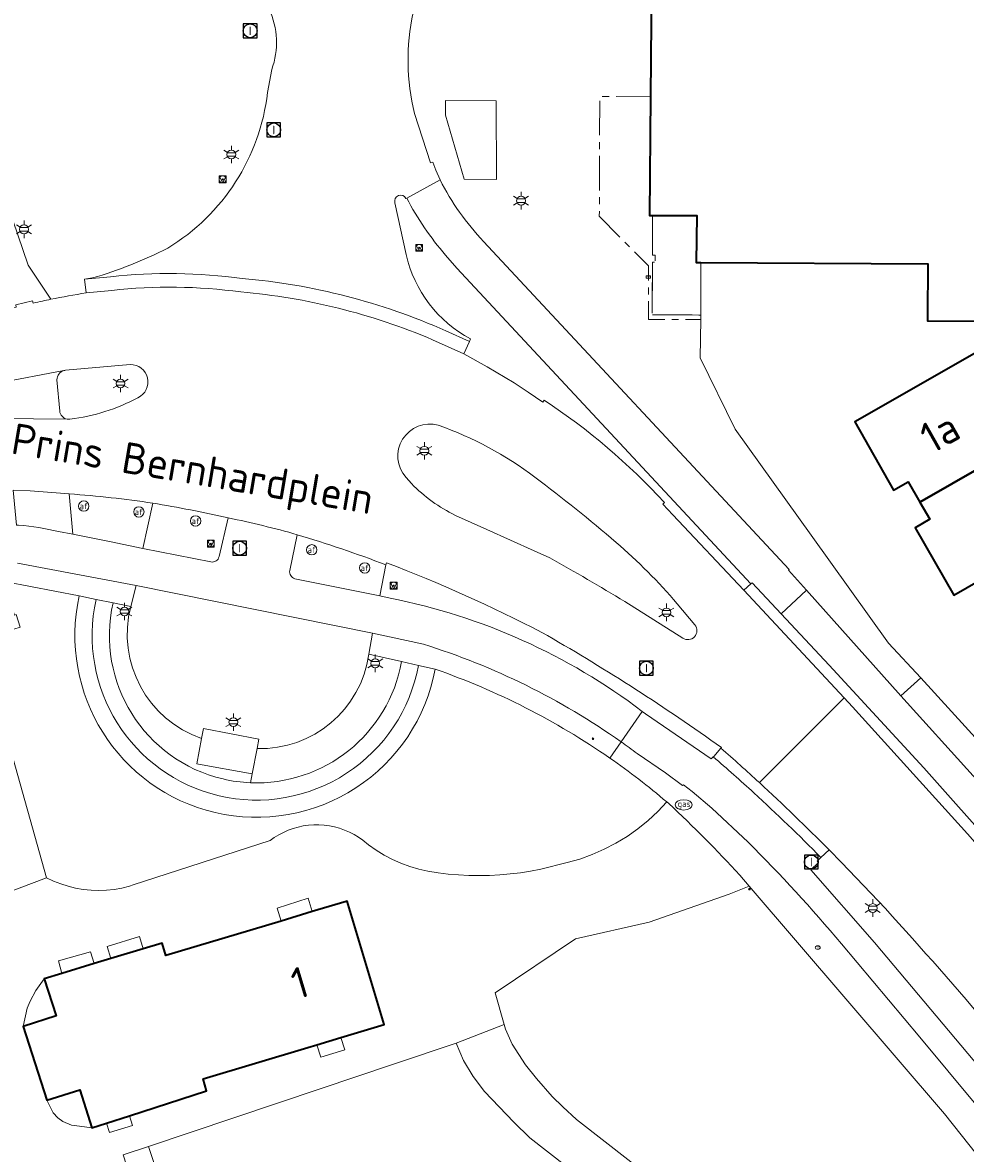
# Model space of a CAD drawing. Header units: metres. Extents: x 140853 to 145288, y 474558 to 480269.
# Tile 361 of 428: x 144396 to 144451, y 478757 to 478822. Entities that reach past the tile are written whole.
import ezdxf
from ezdxf.enums import TextEntityAlignment as Align
from ezdxf.lldxf.tags import DXFTag

# ---------------------------------------------------------------- set-up
doc = ezdxf.new("R2010")
doc.units = ezdxf.units.M
doc.header["$MEASUREMENT"] = 0
doc.linetypes.add('AM-AS', pattern=[16, 10, -2, 2, -2])
for name, color, linetype, lineweight in [('B-WE-AM-AS_SPOOR_RAIL-G', 10, 'AM-AS', 18), ('B-WE-GR-BEPLANTING_CULTUUR_BOSPLANTSOEN-G', 90, 'GR-PLANTSOEN', 18), ('B-WE-GR-BEPLANTING_CULTUUR_HEESTERS-G', 90, 'Continuous', 18), ('B-WE-GR-GRAS_KRUIDENRIJK-G', 80, 'Continuous', 18), ('B-WE-GR-GROENVOORZIENING-G', 80, 'Continuous', 18), ('B-WE-IE-MEUBILAIR_WEGMEUBILAIR-S', 7, 'Continuous', 18), ('B-WE-IE-TERREINAFSCHEIDING_KUNSTMATIG_HEKWERK-G', 20, 'IE-TERREINAFSCHEIDING-KUNSTMATIG', 18), ('B-WE-KL-DATA_CAI-S', 90, 'KL-CAI-N', 18), ('B-WE-KL-ET_LS_OV_LICHTMAST-S', 190, 'Continuous', 18), ('B-WE-KL-GAS_PUT-S', 30, 'Continuous', 18), ('B-WE-KL-WATER_BRANDLEIDING_PUT-S', 150, 'Continuous', 18), ('B-WE-OG-BEBOUWING-G', 7, 'Continuous', 35), ('B-WE-OG-BEBOUWING_HUISNUMMER-T18', 10, 'Continuous', 18), ('B-WE-OG-BEBOUWING_STRAATNAAM-T18', 10, 'Continuous', 18), ('B-WE-OG-TERREIN_ERF-G', 7, 'Continuous', 18), ('B-WE-RI-GWA_RIOOLPUT-S', 30, 'Continuous', 18), ('B-WE-VH-ONVERHARD-G', 252, 'Continuous', 18), ('B-WE-VH-VERHARDING_ASFALT-G', 252, 'Continuous', 18), ('B-WE-VH-VERHARDING_BEDRIJFSVLOERPLAAT-G', 252, 'Continuous', 18), ('B-WE-VH-VERHARDING_BETON-G', 252, 'Continuous', 18), ('B-WE-VH-VERHARDING_BETONSTRAATSTEEN-G', 252, 'Continuous', 18), ('B-WE-VH-VERHARDING_GESLOTEN-G', 7, 'Continuous', 18), ('B-WE-VH-VERHARDING_HALFVERHARDING_GRIND-G', 252, 'Continuous', 18), ('B-WE-VH-VERHARDING_SIERBESTRATING-G', 252, 'Continuous', 18), ('B-WE-VH-VERHARDING_STRAATBAKSTEEN-G', 252, 'Continuous', 18), ('B-WE-VH-VERHARDING_TEGEL-G', 252, 'Continuous', 18), ('B-WE-VW-AFSLUITPAAL-S', 7, 'Continuous', 18), ('B-WE-VW-BEWEGWIJZERING_DRAAGCONSTRUCTIE-S', 7, 'Continuous', 18), ('X-XX-XX-ALGEMEEN-S', 7, 'Continuous', 18)]:
    doc.layers.add(name, color=color, linetype=linetype, lineweight=lineweight)
doc.styles.add('NLCS-ISO', font='txt')
doc.styles.get("Standard").update_dxf_attribs({"font": 'arial.ttf'})
doc.linetypes.add('GR-PLANTSOEN', pattern='A,0,[179,NLCS.shx,S=2,R=0,X=0,Y=0],-4', length=4)
doc.linetypes.add('IE-TERREINAFSCHEIDING-KUNSTMATIG', pattern='A,4,[82,NLCS.shx,S=0.75,R=90,X=0,Y=0],4,-2', length=10)
tags = doc.linetypes.add('KL-CAI-N', pattern='A,4,-1,[101,NLCS.shx,S=0.5,R=0,X=0,Y=0],-1,4,-1,["C",Standard,S=1,R=0,X=-0.25,Y=-0.5],-1.5', length=12.5).pattern_tags.tags
tags[18] = DXFTag(74, 10)

# ---------------------------------------------------------------- blocks, each defined once
blk = doc.blocks.new('SIE-WEG_AFVALBAK_TYPE_01')
for radius in [0.25, 0.156]:
    blk.add_circle((0, 0), radius)
blk = doc.blocks.new('SKL-DATA_TERREINKAST-SO')
for q in [(-0.2, 0.2), (0.2, 0.2)]:
    blk.add_line((0, -0.21), q)
at = {"flags": 128}
blk.add_lwpolyline([(0.63, 0.35), (-0.63, 0.35), (-0.63, -0.35), (0.63, -0.35)], close=True, dxfattribs=at)
at = {"style": 'NLCS-ISO'}
blk.add_attdef('TYPE', text='', height=0.35, dxfattribs=at).set_placement((-0.03, 0.69), align=Align.MIDDLE_CENTER)
blk = doc.blocks.new('B-SIE-WEG_LICHTMAST-SO')
at = {"ltscale": 0.1}
for p, q in [((-1.1, 0.63), (-2.19, 1.27)), ((0, 1.27), (0, 2.53)), ((1.1, 0.63), (2.19, 1.27)), ((-1.1, -0.63), (-2.19, -1.27)), ((0, -1.27), (0, -2.53)), ((1.1, -0.63), (2.19, -1.27))]:
    blk.add_line(p, q, dxfattribs=at)
at = {"flags": 128}
for points in [[(-1.16, 0.5), (1.16, 0.5)], [(-1.16, -0.5), (1.16, -0.5)]]:
    blk.add_lwpolyline(points, dxfattribs=at)
at = {"ltscale": 0.1}
blk.add_circle((0, 0), 1.27, dxfattribs=at)
at = {"style": 'NLCS-ISO'}
blk.add_attdef('TYPE', text='', height=1.8, dxfattribs=at).set_placement((0, 2.53), align=Align.BOTTOM_CENTER)
blk = doc.blocks.new('B-SIE-WEG_VERKEERSBORD_PAAL-SO')
blk.add_lwpolyline([(-1, -1), (1, -1), (1, 1), (-1, 1)], close=True)
at = {"flags": 128}
blk.add_lwpolyline([(-1, 1), (0, -1), (1, 1)], close=True, dxfattribs=at)
for radius in [1, 0.171]:
    blk.add_circle((0, 0), radius)
at = {"lineweight": 30, "flags": 104}
blk.add_attdef('bordgegevens', text='', height=1.8, dxfattribs=at).set_placement((2.21, 3.21), align=Align.TOP_LEFT)
blk = doc.blocks.new('SVW-AFSLUITPAAL-SO')
at = {"lineweight": 18}
blk.add_circle((0, 0), 1.5, dxfattribs=at)
at = {"lineweight": 18, "style": 'NLCS-ISO'}
blk.add_text('af', height=1.8, dxfattribs=at).set_placement((0, 0), align=Align.MIDDLE_CENTER)
blk = doc.blocks.new('SRI-PUT_INSPECTIE-SO')
at = {"lineweight": -3, "flags": 128}
blk.add_lwpolyline([(-2, -2), (2, -2), (2, 2), (-2, 2)], close=True, dxfattribs=at)
at = {"lineweight": -3, "ltscale": 1.5}
blk.add_circle((0, 0), 2, dxfattribs=at)
at = {"ltscale": 0.1, "style": 'NLCS-ISO'}
blk.add_text('I', height=2.5, dxfattribs=at).set_placement((0, -0.01), align=Align.MIDDLE_CENTER)
blk = doc.blocks.new('SKL-GAS_PUT-SO')
at = {"color": 0, "linetype": 'ByBlock', "lineweight": 18}
blk.add_ellipse((0, 0), major_axis=(2.5, 0), ratio=0.601255, dxfattribs=at)
at = {"color": 0, "linetype": 'ByBlock', "lineweight": 18, "style": 'NLCS-ISO'}
blk.add_text('gas', height=1.8, dxfattribs=at).set_placement((0.12, 0.3), align=Align.MIDDLE_CENTER)
blk = doc.blocks.new('SIE-WEG_STRAATPOT_BRANDKRAAN-SO')
blk.add_ellipse((0, 0), major_axis=(-0.729, 0), ratio=0.685994)
at = {"style": 'NLCS-ISO'}
blk.add_text('BR', height=0.4, dxfattribs=at).set_placement((-0.3, -0.15))

msp = doc.modelspace()

# ---------------------------------------------------------------- linework, layer by layer
at = {"layer": 'B-WE-AM-AS_SPOOR_RAIL-G', "ltscale": 0.2, "flags": 128}
for points in [[(144435.632, 478805.312), (144432.799, 478805.33), (144432.819, 478808.38), (144432.979, 478808.379), (144432.981, 478808.779), (144432.821, 478808.78), (144432.828, 478811.093), (144432.643, 478811.094), (144432.705, 478817.997), (144429.763, 478817.995), (144429.736, 478811.043), (144432.584, 478808.158), (144432.593, 478805.053), (144435.633, 478805.062), (144435.632, 478805.312)], [(144432.828, 478811.093), (144432.821, 478808.78), (144432.981, 478808.779), (144432.979, 478808.379), (144432.819, 478808.38), (144432.799, 478805.33), (144435.632, 478805.312), (144435.624, 478808.352), (144435.363, 478808.354), (144435.403, 478811.084), (144432.828, 478811.093)]]:
    msp.add_lwpolyline(points, close=True, dxfattribs=at)
at = {"layer": 'B-WE-GR-BEPLANTING_CULTUUR_BOSPLANTSOEN-G', "ltscale": 0.2, "flags": 128}
msp.add_lwpolyline([(144407.44, 478776.456, -0.410987), (144399.555, 478789.019), (144399.555, 478789.019), (144395.317, 478789.831), (144395.504, 478789.224), (144395.39, 478789.189), (144395.785, 478787.904), (144395.9, 478787.939), (144396.127, 478787.203), (144395.391, 478786.976), (144395.164, 478787.712), (144395.575, 478787.839), (144395.179, 478789.124), (144394.773, 478788.999), (144394.648, 478789.405), (144370.544, 478782.241), (144370.666, 478781.836), (144393.221, 478788.399), (144397.649, 478772.678), (144398.055, 478772.483), (144398.475, 478772.316), (144398.905, 478772.178), (144399.343, 478772.071), (144399.788, 478771.994), (144400.237, 478771.948), (144400.688, 478771.934), (144401.14, 478771.95), (144401.588, 478771.998), (144402.033, 478772.077), (144402.471, 478772.187), (144402.688, 478772.257), (144410.627, 478774.835), (144410.874, 478775.01), (144411.133, 478775.168), (144411.403, 478775.308), (144411.681, 478775.43), (144411.966, 478775.532), (144412.258, 478775.615), (144412.555, 478775.678), (144412.855, 478775.72), (144413.158, 478775.742), (144413.461, 478775.744), (144413.764, 478775.725), (144414.067, 478775.685), (144414.366, 478775.625), (144414.661, 478775.544), (144414.949, 478775.443), (144415.23, 478775.323), (144415.502, 478775.184), (144415.764, 478775.027), (144416.015, 478774.853), (144416.348, 478774.59), (144416.789, 478774.275), (144417.25, 478773.989), (144417.73, 478773.735), (144418.225, 478773.513), (144418.733, 478773.325), (144419.253, 478773.17), (144419.782, 478773.05), (144420.374, 478772.958), (144420.969, 478772.887), (144421.566, 478772.836), (144422.165, 478772.806), (144422.764, 478772.797), (144423.363, 478772.809), (144423.961, 478772.841), (144424.558, 478772.894), (144425.152, 478772.968), (144425.744, 478773.062), (144426.332, 478773.177), (144427.867, 478773.553), (144428.602, 478773.762), (144429.321, 478774.019), (144430.021, 478774.325), (144430.699, 478774.677), (144431.351, 478775.074), (144431.975, 478775.515), (144432.568, 478775.997), (144433.127, 478776.518), (144433.647, 478777.073), (144433.647, 478777.073, 0.02481), (144430.344, 478779.615), (144430.344, 478779.615, 0.067784), (144420.213, 478784.772), (144420.213, 478784.772, -0.42729), (144407.44, 478776.456)], format="xyb", close=True, dxfattribs=at)
for points in [[(144475.231, 478725.946), (144469.881, 478733.319), (144464.984, 478739.929), (144456.916, 478750), (144449.764, 478758.977), (144438.442, 478772.181), (144437.275, 478771.714), (144432.623, 478770.097), (144428.358, 478769.133), (144423.684, 478765.998), (144424.215, 478764.173), (144424.296, 478763.894), (144424.684, 478763.023), (144425.455, 478761.831), (144426.088, 478761.026), (144427.008, 478759.99), (144427.622, 478759.389), (144428.409, 478758.657), (144439.533, 478750), (144447.479, 478743.816), (144448.305, 478742.904), (144448.874, 478742.187), (144449.12, 478741.847), (144449.284, 478741.567), (144457.812, 478721.168), (144475.231, 478725.946)], [(144410.588, 478737.779), (144410.564, 478737.854), (144418.765, 478740.585), (144427.943, 478743.617), (144429.123, 478743.921), (144429.747, 478743.992), (144440.651, 478719.305), (144454.297, 478720.799), (144446.519, 478740.4), (144445.52, 478741.928), (144444.612, 478742.781), (144439.679, 478746.716), (144435.463, 478750), (144425.705, 478757.6), (144424.768, 478758.502), (144423.071, 478760.286), (144422.408, 478761.157), (144421.863, 478762.068), (144421.426, 478763.081), (144417.783, 478761.859), (144413.537, 478760.435), (144403.581, 478757.097), (144409.281, 478739.961), (144409.954, 478737.578), (144410.588, 478737.779)]]:
    msp.add_lwpolyline(points, close=True, dxfattribs=at)
at = {"layer": 'B-WE-GR-BEPLANTING_CULTUUR_HEESTERS-G', "ltscale": 0.2, "flags": 128}
for points in [[(144396.299, 478764.054), (144398.204, 478764.666), (144397.512, 478766.817), (144397.031, 478766.145), (144396.71, 478765.519), (144396.539, 478765.117), (144396.299, 478764.054)], [(144397.676, 478759.77), (144398.047, 478759.039), (144398.304, 478758.75), (144398.607, 478758.538), (144399.099, 478758.33), (144399.56, 478758.258), (144400.29, 478758.173), (144399.58, 478760.382), (144397.676, 478759.77)]]:
    msp.add_lwpolyline(points, close=True, dxfattribs=at)
at = {"layer": 'B-WE-GR-GRAS_KRUIDENRIJK-G', "ltscale": 0.2, "flags": 128}
for points in [[(144398.974, 478794.939), (144399.173, 478792.605), (144401.308, 478792.175), (144403.241, 478791.778), (144403.817, 478794.403), (144403.817, 478794.403, 0.018238), (144398.974, 478794.939)], [(144416.989, 478789.026), (144417.345, 478790.823), (144417.345, 478790.823, 0.019852), (144412.202, 478792.571), (144412.202, 478792.571), (144411.772, 478790.498), (144411.772, 478790.498, 0.392478), (144412.071, 478790.017), (144412.071, 478790.017), (144416.989, 478789.026)]]:
    msp.add_lwpolyline(points, format="xyb", close=True, dxfattribs=at)
at = {"layer": 'B-WE-GR-GROENVOORZIENING-G', "ltscale": 0.2, "flags": 128}
msp.add_lwpolyline([(144391.031, 478824.439), (144396.58, 478808.197), (144397.904, 478806.223), (144397.904, 478806.223, -0.01169), (144399.952, 478806.593), (144399.952, 478806.593), (144399.849, 478807.397), (144400.32, 478807.461), (144400.32, 478807.461, 0.047529), (144404.692, 478809.197), (144404.692, 478809.197, 0.231504), (144410.479, 478818.21), (144410.479, 478818.21), (144410.723, 478819.554), (144410.723, 478819.554, 0.416919), (144407.984, 478825.403), (144407.984, 478825.403), (144403.705, 478827.103), (144402.361, 478827.637), (144402.361, 478827.637, 0.171218), (144400.054, 478827.63), (144400.054, 478827.63), (144395.927, 478826.171), (144391.031, 478824.439)], format="xyb", close=True, dxfattribs=at)
msp.add_lwpolyline([(144421.896, 478813.186), (144423.774, 478813.17), (144423.74, 478817.745), (144420.816, 478817.761), (144420.808, 478816.896), (144421.896, 478813.186)], close=True, dxfattribs=at)
at = {"layer": 'B-WE-IE-TERREINAFSCHEIDING_KUNSTMATIG_HEKWERK-G', "ltscale": 0.2, "flags": 128}
for points in [[(144399.555, 478789.019, 0.410987), (144407.44, 478776.456)], [(144407.44, 478776.456, 0.42729), (144420.213, 478784.772)], [(144430.344, 478779.615, 0.067784), (144420.213, 478784.772)], [(144433.647, 478777.073, 0.02481), (144430.344, 478779.615)], [(144437.891, 478772.824, 0.020906), (144433.765, 478776.973)]]:
    msp.add_lwpolyline(points, format="xyb", dxfattribs=at)
for points in [[(144433.765, 478776.973), (144433.647, 478777.073)], [(144437.891, 478772.824), (144438.442, 478772.181)], [(144438.442, 478772.181), (144449.764, 478758.977), (144456.916, 478750)]]:
    msp.add_lwpolyline(points, dxfattribs=at)
at = {"layer": 'B-WE-OG-BEBOUWING-G', "ltscale": 0.2, "flags": 128}
msp.add_lwpolyline([(144432.801, 478828.786), (144432.705, 478817.997), (144432.643, 478811.094), (144432.828, 478811.093), (144435.403, 478811.084), (144435.363, 478808.354), (144435.624, 478808.352), (144448.806, 478808.276), (144448.806, 478808.276), (144448.788, 478805.226), (144448.787, 478804.976), (144454.587, 478804.943)], dxfattribs=at)
for points in [[(144448.347, 478794.451), (144459.348, 478800.762), (144457.85, 478803.536), (144453.823, 478801.23), (144452.452, 478803.626), (144444.563, 478799.109), (144446.805, 478795.156), (144447.658, 478795.639), (144448.347, 478794.451)], [(144448.347, 478794.451), (144448.919, 478793.465), (144448.069, 478792.977), (144450.312, 478789.068), (144458.192, 478793.58), (144456.82, 478795.975), (144460.726, 478798.211), (144459.348, 478800.762), (144448.347, 478794.451)], [(144401.13, 478758.443), (144402.463, 478758.871), (144406.947, 478760.312), (144406.737, 478761.011), (144412.811, 478762.832), (144413.336, 478762.989), (144414.736, 478763.409), (144417.254, 478764.164), (144415.11, 478771.318), (144415.037, 478771.296), (144413.077, 478770.709), (144411.264, 478770.165), (144404.573, 478768.16), (144404.355, 478768.888), (144403.268, 478768.559), (144401.377, 478767.987), (144400.414, 478767.695), (144398.533, 478767.126), (144397.512, 478766.817), (144398.204, 478764.666), (144396.299, 478764.054), (144397.676, 478759.77), (144399.58, 478760.382), (144400.29, 478758.173), (144401.13, 478758.443)]]:
    msp.add_lwpolyline(points, close=True, dxfattribs=at)
at = {"layer": 'B-WE-OG-TERREIN_ERF-G', "ltscale": 0.2, "flags": 128}
msp.add_lwpolyline([(144454.587, 478804.943), (144448.787, 478804.976), (144448.788, 478805.226), (144448.788, 478805.226), (144448.806, 478808.276), (144435.624, 478808.352), (144435.632, 478805.312), (144435.633, 478805.062), (144435.584, 478802.835), (144437.611, 478798.691), (144442.032, 478792.538), (144446.527, 478786.283), (144448.402, 478784.277), (144473.306, 478756.93)], dxfattribs=at)
msp.add_lwpolyline([(144459.348, 478800.762), (144460.726, 478798.211), (144456.82, 478795.975), (144458.192, 478793.58), (144450.312, 478789.068), (144448.069, 478792.977), (144448.919, 478793.465), (144448.347, 478794.451), (144447.658, 478795.639), (144446.805, 478795.156), (144444.563, 478799.109), (144452.452, 478803.626), (144453.823, 478801.23), (144457.85, 478803.536), (144459.348, 478800.762)], close=True, dxfattribs=at)
at = {"layer": 'B-WE-VH-ONVERHARD-G', "ltscale": 0.2, "flags": 128}
msp.add_lwpolyline([(144402.486, 478755.4), (144404.254, 478750), (144407.704, 478739.455), (144409.281, 478739.961), (144403.581, 478757.097), (144402.094, 478756.598), (144402.486, 478755.4)], close=True, dxfattribs=at)
at = {"layer": 'B-WE-VH-VERHARDING_ASFALT-G', "ltscale": 0.2, "flags": 128}
msp.add_lwpolyline([(144420.493, 478813.155), (144418.558, 478812.092), (144418.558, 478812.092, 0.058675), (144420.814, 478808.79), (144420.814, 478808.79), (144421.465, 478808.038), (144438.533, 478789.713), (144438.603, 478789.776), (144440.295, 478787.976), (144441.769, 478789.352), (144440.706, 478790.511), (144440.761, 478790.548), (144423.02, 478809.574), (144423.02, 478809.574, -0.071348), (144420.493, 478813.155)], format="xyb", close=True, dxfattribs=at)
for points in [[(144395.971, 478790.917), (144402.863, 478789.63), (144416.565, 478786.869), (144419.523, 478786.219), (144419.523, 478786.219, -0.078784), (144430.997, 478780.557), (144430.997, 478780.557), (144432.223, 478782.327), (144432.223, 478782.327, 0.114044), (144417.588, 478788.894), (144417.588, 478788.894), (144416.989, 478789.026), (144412.071, 478790.017), (144412.071, 478790.017, -0.392478), (144411.772, 478790.498), (144411.772, 478790.498), (144412.202, 478792.571), (144412.202, 478792.571, 0.0198), (144408.204, 478793.548), (144408.204, 478793.548), (144407.665, 478791.3), (144407.665, 478791.3, -0.428217), (144407.198, 478790.994), (144407.198, 478790.994), (144403.241, 478791.778), (144401.308, 478792.175), (144399.173, 478792.605), (144398.352, 478792.755), (144398.352, 478792.755, 0.035808), (144396.035, 478793.124)], [(144451.097, 478775.215), (144444.428, 478782.594), (144443.943, 478783.114), (144439.025, 478778.191), (144439.025, 478778.191, -0.011121), (144443.068, 478774.299), (144443.068, 478774.299), (144443.787, 478773.565), (144446.336, 478770.887), (144446.336, 478770.887, -0.008289), (144452.55, 478763.837)], [(144451.836, 478761.636), (144445.7, 478768.912), (144442.018, 478773.143), (144442.45, 478773.555), (144442.383, 478773.639), (144442.597, 478773.845), (144442.597, 478773.845, 0.013081), (144438.707, 478777.597), (144438.707, 478777.597, 0.007246), (144436.351, 478779.69), (144436.351, 478779.69), (144436.222, 478779.565), (144432.419, 478782.177), (144432.223, 478782.327), (144430.997, 478780.557), (144430.997, 478780.557, -0.006993), (144431.923, 478779.882), (144431.923, 478779.882), (144433.577, 478778.768), (144434.564, 478778.018), (144434.615, 478778.056), (144435.115, 478777.678), (144436.258, 478776.717), (144438.366, 478774.74), (144438.366, 478774.74, -0.021934), (144443.783, 478768.851), (144443.783, 478768.851), (144448.344, 478763.436), (144456.268, 478753.903)]]:
    msp.add_lwpolyline(points, format="xyb", dxfattribs=at)
msp.add_lwpolyline([(144455.629, 478773.939), (144447.23, 478783.23), (144441.769, 478789.352), (144440.295, 478787.976), (144443.075, 478785.002), (144448.567, 478779.045), (144452.931, 478774.151)], dxfattribs=at)
at = {"layer": 'B-WE-VH-VERHARDING_BEDRIJFSVLOERPLAAT-G', "ltscale": 0.2, "flags": 128}
msp.add_lwpolyline([(144399.849, 478807.397), (144399.952, 478806.593), (144401.44, 478806.744), (144401.44, 478806.744, -0.061491), (144408.931, 478806.649), (144408.931, 478806.649, -0.079412), (144420.048, 478803.882), (144420.048, 478803.882), (144421.866, 478803.063), (144422.201, 478803.783), (144420.828, 478804.399), (144420.828, 478804.399, 0.083161), (144409.017, 478807.431), (144409.017, 478807.431, 0.060014), (144401.369, 478807.537), (144401.369, 478807.537), (144399.849, 478807.397)], format="xyb", close=True, dxfattribs=at)
for points in [[(144459.779, 478765.357), (144460.276, 478765.789), (144452.931, 478774.151), (144448.567, 478779.045), (144443.075, 478785.002), (144440.295, 478787.976), (144438.603, 478789.776), (144438.533, 478789.713), (144438.128, 478789.35), (144443.943, 478783.114), (144444.428, 478782.594), (144451.097, 478775.215), (144459.779, 478765.357)], [(144406.656, 478780.746), (144406.38, 478779.281), (144407.118, 478779.148), (144408.84, 478778.839), (144409.589, 478778.704), (144409.871, 478780.162), (144409.977, 478780.706), (144406.755, 478781.329), (144406.656, 478780.746)]]:
    msp.add_lwpolyline(points, close=True, dxfattribs=at)
at = {"layer": 'B-WE-VH-VERHARDING_BETON-G', "ltscale": 0.2, "flags": 128}
for points in [[(144398.664, 478802.087, 0.332724), (144398.26, 478801.559), (144398.26, 478801.559), (144398.416, 478799.743), (144398.416, 478799.743, 0.337036), (144398.849, 478799.277), (144398.849, 478799.277, 0.07831), (144399.015, 478799.276), (144399.015, 478799.276, 0.094259), (144402.956, 478800.519), (144402.956, 478800.519, 0.818442), (144402.502, 478802.442), (144402.502, 478802.442), (144398.763, 478802.106), (144398.763, 478802.106, 0.050581), (144398.664, 478802.087)], [(144420.386, 478798.926, 0.747815), (144418.518, 478795.891), (144418.518, 478795.891), (144418.833, 478795.535), (144418.833, 478795.535, 0.083927), (144421.382, 478793.687), (144421.382, 478793.687), (144423.216, 478792.871), (144425.957, 478791.635), (144426.855, 478791.222), (144426.855, 478791.222, -0.010598), (144431.208, 478788.696), (144431.208, 478788.696), (144434.585, 478786.571), (144434.585, 478786.571, 0.851686), (144435.288, 478787.338), (144435.288, 478787.338), (144434.254, 478788.567), (144434.254, 478788.567, 0.038288), (144430.706, 478792.123), (144430.706, 478792.123, 0.018886), (144426.002, 478795.899), (144426.002, 478795.899, 0.077147), (144420.386, 478798.926)]]:
    msp.add_lwpolyline(points, format="xyb", close=True, dxfattribs=at)
at = {"layer": 'B-WE-VH-VERHARDING_BETONSTRAATSTEEN-G', "ltscale": 0.2, "flags": 128}
for points in [[(144407.984, 478825.403, -0.416919), (144410.723, 478819.554), (144410.723, 478819.554), (144410.479, 478818.21), (144410.479, 478818.21, -0.231504), (144404.692, 478809.197), (144404.692, 478809.197, -0.047529), (144400.32, 478807.461), (144400.32, 478807.461), (144399.849, 478807.397), (144401.369, 478807.537), (144401.369, 478807.537, -0.060014), (144409.017, 478807.431), (144409.017, 478807.431, -0.083161), (144420.828, 478804.399), (144420.828, 478804.399), (144422.201, 478803.783), (144422.266, 478803.923), (144422.266, 478803.923, -0.21729), (144418.52, 478808.829), (144418.52, 478808.829), (144417.871, 478811.823), (144417.871, 478811.823, -0.898038), (144418.512, 478812.079), (144418.512, 478812.079), (144418.558, 478812.092), (144420.493, 478813.155), (144420.243, 478813.706), (144420.076, 478814.184), (144419.946, 478814.139), (144419.005, 478816.996), (144419.005, 478816.996, -0.111526), (144418.925, 478822.86)], [(144395.718, 478795.152), (144396.702, 478795.111), (144398.974, 478794.939), (144398.974, 478794.939, -0.018238), (144403.817, 478794.403), (144403.817, 478794.403, -0.014181), (144408.204, 478793.548), (144408.204, 478793.548, -0.0198), (144412.202, 478792.571), (144412.202, 478792.571, -0.019852), (144417.345, 478790.823), (144417.345, 478790.823), (144417.383, 478790.946), (144417.383, 478790.946, -0.028523), (144426.403, 478786.901), (144426.403, 478786.901), (144426.725, 478786.719), (144426.725, 478786.719, -0.024891), (144436.819, 478780.226), (144436.819, 478780.226), (144436.792, 478780.195), (144436.792, 478780.195, -0.006309), (144439.025, 478778.191), (144439.025, 478778.191), (144443.943, 478783.114), (144438.128, 478789.35), (144434.009, 478793.718), (144433.416, 478794.344), (144433.512, 478794.437), (144433.512, 478794.437, 0.06136), (144426.54, 478800.373), (144426.54, 478800.373), (144426.46, 478800.257), (144425.606, 478800.842), (144424.794, 478801.382), (144423.219, 478802.299), (144421.866, 478803.063), (144420.048, 478803.882), (144420.048, 478803.882, 0.079412), (144408.931, 478806.649), (144408.931, 478806.649, 0.061491), (144401.44, 478806.744), (144401.44, 478806.744), (144399.952, 478806.593), (144399.952, 478806.593, 0.01169), (144397.904, 478806.223), (144397.904, 478806.223, 0.00236), (144397.413, 478806.12), (144397.413, 478806.12, 0.005824), (144396.886, 478806.001), (144396.886, 478806.001), (144396.839, 478806.143), (144395.863, 478805.904)], [(144398.664, 478802.087, -0.050581), (144398.763, 478802.106)], [(144402.502, 478802.442, -0.818442), (144402.956, 478800.519)], [(144402.956, 478800.519, -0.094259), (144399.015, 478799.276)], [(144399.015, 478799.276, -0.07831), (144398.849, 478799.277)], [(144418.518, 478795.891, -0.747815), (144420.386, 478798.926)], [(144420.386, 478798.926, -0.077147), (144426.002, 478795.899)], [(144421.382, 478793.687, -0.083927), (144418.833, 478795.535)], [(144426.002, 478795.899, -0.018886), (144430.706, 478792.123)], [(144430.706, 478792.123, -0.038288), (144434.254, 478788.567)], [(144431.208, 478788.696, 0.010598), (144426.855, 478791.222)], [(144435.288, 478787.338, -0.851686), (144434.585, 478786.571)], [(144402.094, 478756.598), (144403.581, 478757.097), (144413.537, 478760.435), (144417.783, 478761.859), (144421.426, 478763.081), (144424.215, 478764.173), (144423.684, 478765.998), (144428.358, 478769.133), (144432.623, 478770.097), (144437.275, 478771.714), (144438.442, 478772.181), (144437.891, 478772.824), (144437.891, 478772.824, 0.020906), (144433.765, 478776.973), (144433.765, 478776.973), (144433.647, 478777.073), (144433.127, 478776.518), (144432.568, 478775.997), (144431.975, 478775.515), (144431.351, 478775.074), (144430.699, 478774.677), (144430.021, 478774.325), (144429.321, 478774.019), (144428.602, 478773.762), (144427.867, 478773.553), (144426.332, 478773.177), (144425.744, 478773.062), (144425.152, 478772.968), (144424.558, 478772.894), (144423.961, 478772.841), (144423.363, 478772.809), (144422.764, 478772.797), (144422.165, 478772.806), (144421.566, 478772.836), (144420.969, 478772.887), (144420.374, 478772.958), (144419.782, 478773.05), (144419.253, 478773.17), (144418.733, 478773.325), (144418.225, 478773.513), (144417.73, 478773.735), (144417.25, 478773.989), (144416.789, 478774.275), (144416.348, 478774.59), (144416.015, 478774.853), (144415.764, 478775.027), (144415.502, 478775.184), (144415.23, 478775.323), (144414.949, 478775.443), (144414.661, 478775.544), (144414.366, 478775.625), (144414.067, 478775.685), (144413.764, 478775.725), (144413.461, 478775.744), (144413.158, 478775.742), (144412.855, 478775.72), (144412.555, 478775.678), (144412.258, 478775.615), (144411.966, 478775.532), (144411.681, 478775.43), (144411.403, 478775.308), (144411.133, 478775.168), (144410.874, 478775.01), (144410.627, 478774.835), (144402.688, 478772.257), (144402.471, 478772.187), (144402.033, 478772.077), (144401.588, 478771.998), (144401.14, 478771.95), (144400.688, 478771.934), (144400.237, 478771.948), (144399.788, 478771.994), (144399.343, 478772.071), (144398.905, 478772.178), (144398.475, 478772.316), (144398.055, 478772.483), (144397.649, 478772.678), (144395.359, 478771.798)]]:
    msp.add_lwpolyline(points, format="xyb", dxfattribs=at)
for points in [[(144433.512, 478794.437), (144433.416, 478794.344), (144434.009, 478793.718), (144438.128, 478789.35), (144438.533, 478789.713), (144421.465, 478808.038), (144420.814, 478808.79), (144420.814, 478808.79, -0.058675), (144418.558, 478812.092), (144418.558, 478812.092), (144418.512, 478812.079), (144418.512, 478812.079, 0.898038), (144417.871, 478811.823), (144417.871, 478811.823), (144418.52, 478808.829), (144418.52, 478808.829, 0.21729), (144422.266, 478803.923), (144422.266, 478803.923), (144422.201, 478803.783), (144421.866, 478803.063), (144423.219, 478802.299), (144424.794, 478801.382), (144425.606, 478800.842), (144426.46, 478800.257), (144426.54, 478800.373), (144426.54, 478800.373, -0.06136), (144433.512, 478794.437)], [(144403.817, 478794.403), (144403.241, 478791.778), (144407.198, 478790.994), (144407.198, 478790.994, 0.428217), (144407.665, 478791.3), (144407.665, 478791.3), (144408.204, 478793.548), (144408.204, 478793.548, 0.014181), (144403.817, 478794.403)], [(144417.383, 478790.946), (144417.345, 478790.823), (144416.989, 478789.026), (144417.588, 478788.894), (144417.588, 478788.894, -0.114044), (144432.223, 478782.327), (144432.223, 478782.327), (144432.419, 478782.177), (144436.222, 478779.565), (144436.351, 478779.69), (144436.379, 478779.717), (144436.792, 478780.195), (144436.819, 478780.226), (144436.819, 478780.226, 0.024891), (144426.725, 478786.719), (144426.725, 478786.719), (144426.403, 478786.901), (144426.403, 478786.901, 0.028523), (144417.383, 478790.946)], [(144406.656, 478780.746), (144406.755, 478781.329), (144409.977, 478780.706), (144409.871, 478780.162), (144409.871, 478780.162, 0.381164), (144416.357, 478785.634), (144416.357, 478785.634), (144416.565, 478786.869), (144402.863, 478789.63), (144402.538, 478788.407), (144402.538, 478788.407, 0.388938), (144406.656, 478780.746)]]:
    msp.add_lwpolyline(points, format="xyb", close=True, dxfattribs=at)
for points in [[(144394.788, 478801.361), (144398.664, 478802.087)], [(144398.763, 478802.106), (144402.502, 478802.442)], [(144398.849, 478799.277), (144394.918, 478799.311), (144391.244, 478799.317)], [(144418.833, 478795.535), (144418.518, 478795.891)], [(144426.855, 478791.222), (144425.957, 478791.635), (144423.216, 478792.871), (144421.382, 478793.687)], [(144434.585, 478786.571), (144431.208, 478788.696)], [(144434.254, 478788.567), (144435.288, 478787.338)]]:
    msp.add_lwpolyline(points, dxfattribs=at)
msp.add_lwpolyline([(144413.077, 478770.709), (144415.037, 478771.296), (144415.11, 478771.318), (144417.254, 478764.164), (144414.736, 478763.409), (144414.964, 478762.692), (144413.577, 478762.273), (144413.336, 478762.989), (144412.811, 478762.832), (144406.737, 478761.011), (144406.947, 478760.312), (144402.463, 478758.871), (144402.645, 478758.298), (144401.301, 478757.906), (144401.13, 478758.443), (144400.29, 478758.173), (144399.56, 478758.258), (144399.099, 478758.33), (144398.607, 478758.538), (144398.304, 478758.75), (144398.047, 478759.039), (144397.676, 478759.77), (144396.299, 478764.054), (144396.539, 478765.117), (144396.71, 478765.519), (144397.031, 478766.145), (144397.512, 478766.817), (144398.533, 478767.126), (144398.348, 478767.849), (144400.205, 478768.386), (144400.414, 478767.695), (144401.377, 478767.987), (144401.174, 478768.697), (144403.045, 478769.27), (144403.268, 478768.559), (144404.355, 478768.888), (144404.573, 478768.16), (144411.264, 478770.165), (144411.034, 478770.909), (144412.845, 478771.488), (144413.077, 478770.709)], close=True, dxfattribs=at)
at = {"layer": 'B-WE-VH-VERHARDING_GESLOTEN-G', "ltscale": 0.2, "flags": 128}
msp.add_lwpolyline([(144325.563, 478766.323), (144368.233, 478779.008), (144369.714, 478779.448), (144374.548, 478780.885), (144376.175, 478781.369), (144391.625, 478785.961), (144395.359, 478771.798), (144397.649, 478772.678), (144397.649, 478772.678), (144393.221, 478788.399), (144370.666, 478781.836), (144369.935, 478781.616), (144348.095, 478775.147), (144347.36, 478774.929), (144325.516, 478768.456)], dxfattribs=at)
at = {"layer": 'B-WE-VH-VERHARDING_HALFVERHARDING_GRIND-G', "ltscale": 0.2, "flags": 128}
for points in [[(144420.213, 478784.772), (144419.237, 478784.992), (144419.237, 478784.992, -0.428368), (144407.668, 478777.43), (144407.668, 478777.43, -0.411583), (144400.535, 478788.818), (144400.535, 478788.818), (144399.555, 478789.019), (144399.555, 478789.019, 0.410987), (144407.44, 478776.456), (144407.44, 478776.456, 0.42729), (144420.213, 478784.772)], [(144407.897, 478778.403, -0.412156), (144401.515, 478788.617), (144401.515, 478788.617), (144400.535, 478788.818), (144400.535, 478788.818, 0.411583), (144407.668, 478777.43), (144407.668, 478777.43, 0.428368), (144419.237, 478784.992), (144419.237, 478784.992), (144418.26, 478785.212), (144418.26, 478785.212, -0.375123), (144409.489, 478778.185), (144409.489, 478778.185, -0.047704), (144407.897, 478778.403)], [(144409.489, 478778.185), (144409.589, 478778.704), (144408.84, 478778.839), (144407.118, 478779.148), (144406.38, 478779.281), (144406.656, 478780.746), (144406.656, 478780.746, -0.388938), (144402.538, 478788.407), (144402.538, 478788.407), (144401.515, 478788.617), (144401.515, 478788.617, 0.412156), (144407.897, 478778.403), (144407.897, 478778.403, 0.047704), (144409.489, 478778.185)], [(144409.589, 478778.704), (144409.489, 478778.185), (144409.489, 478778.185, 0.375123), (144418.26, 478785.212), (144418.26, 478785.212), (144416.357, 478785.634), (144416.357, 478785.634, -0.381164), (144409.871, 478780.162), (144409.871, 478780.162), (144409.589, 478778.704)]]:
    msp.add_lwpolyline(points, format="xyb", close=True, dxfattribs=at)
msp.add_lwpolyline([(144439.533, 478750), (144428.409, 478758.657), (144427.622, 478759.389), (144427.008, 478759.99), (144426.088, 478761.026), (144425.455, 478761.831), (144424.684, 478763.023), (144424.296, 478763.894), (144424.215, 478764.173), (144421.426, 478763.081), (144421.863, 478762.068), (144422.408, 478761.157), (144423.071, 478760.286), (144424.768, 478758.502), (144425.705, 478757.6), (144435.463, 478750)], dxfattribs=at)
at = {"layer": 'B-WE-VH-VERHARDING_SIERBESTRATING-G', "ltscale": 0.2, "flags": 128}
for points in [[(144411.264, 478770.165), (144413.077, 478770.709), (144412.845, 478771.488), (144411.034, 478770.909), (144411.264, 478770.165)], [(144401.377, 478767.987), (144403.268, 478768.559), (144403.045, 478769.27), (144401.174, 478768.697), (144401.377, 478767.987)], [(144398.533, 478767.126), (144400.414, 478767.695), (144400.205, 478768.386), (144398.348, 478767.849), (144398.533, 478767.126)], [(144414.736, 478763.409), (144413.336, 478762.989), (144413.577, 478762.273), (144414.964, 478762.692), (144414.736, 478763.409)], [(144402.463, 478758.871), (144401.13, 478758.443), (144401.301, 478757.906), (144402.645, 478758.298), (144402.463, 478758.871)]]:
    msp.add_lwpolyline(points, close=True, dxfattribs=at)
at = {"layer": 'B-WE-VH-VERHARDING_STRAATBAKSTEEN-G', "ltscale": 0.2, "flags": 128}
msp.add_lwpolyline([(144452.55, 478763.837, 0.008289), (144446.336, 478770.887), (144446.336, 478770.887), (144443.787, 478773.565), (144443.068, 478774.299), (144442.597, 478773.845), (144442.383, 478773.639), (144442.45, 478773.555), (144442.018, 478773.143), (144445.7, 478768.912), (144451.836, 478761.636)], format="xyb", dxfattribs=at)
at = {"layer": 'B-WE-VH-VERHARDING_TEGEL-G', "ltscale": 0.2, "flags": 128}
for points in [[(144418.925, 478822.86, 0.111526), (144419.005, 478816.996), (144419.005, 478816.996), (144419.946, 478814.139), (144420.076, 478814.184), (144420.243, 478813.706), (144420.493, 478813.155), (144420.493, 478813.155, 0.071348), (144423.02, 478809.574), (144423.02, 478809.574), (144440.761, 478790.548), (144440.706, 478790.511), (144441.769, 478789.352), (144447.23, 478783.23), (144448.402, 478784.277), (144446.527, 478786.283), (144442.032, 478792.538), (144437.611, 478798.691), (144435.584, 478802.835), (144435.633, 478805.062), (144435.632, 478805.312), (144435.624, 478808.352), (144435.363, 478808.354), (144435.403, 478811.084), (144432.828, 478811.093), (144432.643, 478811.094), (144432.705, 478817.997), (144432.801, 478828.786)], [(144389.229, 478823.819), (144391.411, 478817.383), (144390.984, 478817.24), (144391.325, 478816.302), (144391.461, 478816.343), (144391.916, 478815.03), (144391.776, 478814.997), (144392.068, 478814.22), (144392.452, 478814.363), (144394.701, 478807.82), (144394.76, 478805.486), (144394.76, 478805.486, -0.001032), (144395.897, 478805.763), (144395.897, 478805.763), (144395.863, 478805.904), (144396.839, 478806.143), (144396.886, 478806.001), (144396.886, 478806.001, -0.005824), (144397.413, 478806.12), (144397.413, 478806.12, -0.00236), (144397.904, 478806.223), (144397.904, 478806.223), (144396.58, 478808.197), (144391.031, 478824.439)], [(144456.268, 478753.903), (144448.344, 478763.436), (144443.783, 478768.851), (144443.783, 478768.851, 0.021934), (144438.366, 478774.74), (144438.366, 478774.74), (144436.258, 478776.717), (144435.115, 478777.678), (144434.615, 478778.056), (144434.564, 478778.018), (144433.577, 478778.768), (144431.923, 478779.882), (144431.923, 478779.882, 0.006993), (144430.997, 478780.557), (144430.997, 478780.557), (144430.344, 478779.615), (144430.344, 478779.615, -0.02481), (144433.647, 478777.073), (144433.647, 478777.073), (144433.765, 478776.973), (144433.765, 478776.973, -0.020906), (144437.891, 478772.824), (144437.891, 478772.824), (144438.442, 478772.181), (144449.764, 478758.977), (144456.916, 478750)]]:
    msp.add_lwpolyline(points, format="xyb", dxfattribs=at)
msp.add_lwpolyline([(144421.896, 478813.186), (144420.808, 478816.896), (144420.816, 478817.761), (144423.74, 478817.745), (144423.774, 478813.17), (144421.896, 478813.186)], close=True, dxfattribs=at)
for points in [[(144395.313, 478800.892), (144395.404, 478799.88), (144395.404, 478799.88, -0.436873), (144394.918, 478799.311), (144394.918, 478799.311), (144398.849, 478799.277), (144398.849, 478799.277, -0.337036), (144398.416, 478799.743), (144398.416, 478799.743), (144398.26, 478801.559), (144398.26, 478801.559, -0.332724), (144398.664, 478802.087), (144398.664, 478802.087), (144394.788, 478801.361), (144394.788, 478801.361, -0.42456), (144395.313, 478800.892)], [(144395.912, 478793.133), (144396.035, 478793.124), (144396.035, 478793.124, -0.035808), (144398.352, 478792.755), (144398.352, 478792.755), (144399.173, 478792.605), (144398.974, 478794.939), (144396.702, 478795.111), (144395.718, 478795.152), (144395.912, 478793.133)], [(144418.26, 478785.212), (144419.237, 478784.992), (144420.213, 478784.772), (144420.213, 478784.772, -0.067784), (144430.344, 478779.615), (144430.344, 478779.615), (144430.997, 478780.557), (144430.997, 478780.557, 0.078784), (144419.523, 478786.219), (144419.523, 478786.219), (144416.565, 478786.869), (144416.357, 478785.634), (144418.26, 478785.212)], [(144438.707, 478777.597, -0.013081), (144442.597, 478773.845), (144442.597, 478773.845), (144443.068, 478774.299), (144443.068, 478774.299, 0.011121), (144439.025, 478778.191), (144439.025, 478778.191, 0.006309), (144436.792, 478780.195), (144436.792, 478780.195), (144436.379, 478779.717), (144436.351, 478779.69), (144436.351, 478779.69, -0.007246), (144438.707, 478777.597)]]:
    msp.add_lwpolyline(points, format="xyb", close=True, dxfattribs=at)
for points in [[(144395.317, 478789.831), (144399.555, 478789.019), (144400.535, 478788.818), (144401.515, 478788.617), (144402.538, 478788.407), (144402.863, 478789.63), (144395.971, 478790.917)], [(144473.306, 478756.93), (144448.402, 478784.277), (144447.23, 478783.23), (144455.629, 478773.939)]]:
    msp.add_lwpolyline(points, dxfattribs=at)

# ---------------------------------------------------------------- block references
at = {"layer": 'B-WE-IE-MEUBILAIR_WEGMEUBILAIR-S', "xscale": 0.2, "yscale": 0.2, "zscale": 0.2}
for p in [(144407.881, 478813.181), (144419.279, 478809.212), (144407.191, 478792.046), (144417.804, 478789.616)]:
    msp.add_blockref('B-SIE-WEG_VERKEERSBORD_PAAL-SO', p, dxfattribs=at)
at = {"layer": 'B-WE-KL-DATA_CAI-S', "xscale": 0.2, "yscale": 0.2, "zscale": 0.2}
msp.add_blockref('SKL-DATA_TERREINKAST-SO', (144432.584, 478807.525), dxfattribs=at)
at = {"layer": 'B-WE-KL-ET_LS_OV_LICHTMAST-S', "xscale": 0.2, "yscale": 0.2, "zscale": 0.2}
for p in [(144408.38, 478814.62), (144425.193, 478811.945), (144396.346, 478810.282), (144401.95, 478801.34), (144419.582, 478797.442), (144402.175, 478788.116), (144433.631, 478788.066), (144416.731, 478785.111), (144408.497, 478781.698), (144445.605, 478770.918)]:
    msp.add_blockref('B-SIE-WEG_LICHTMAST-SO', p, dxfattribs=at)
at = {"layer": 'B-WE-KL-GAS_PUT-S', "xscale": 0.2, "yscale": 0.2, "zscale": 0.2}
msp.add_blockref('SKL-GAS_PUT-SO', (144434.631, 478776.902), dxfattribs=at)
at = {"layer": 'B-WE-KL-WATER_BRANDLEIDING_PUT-S', "xscale": 0.2, "yscale": 0.2, "zscale": 0.2}
msp.add_blockref('SIE-WEG_STRAATPOT_BRANDKRAAN-SO', (144442.414, 478768.625), dxfattribs=at)
at = {"layer": 'B-WE-RI-GWA_RIOOLPUT-S', "xscale": 0.2, "yscale": 0.2, "zscale": 0.2}
for p in [(144409.474, 478821.799), (144410.841, 478816.051), (144408.863, 478791.788), (144432.47, 478784.833), (144442.04, 478773.589)]:
    msp.add_blockref('SRI-PUT_INSPECTIE-SO', p, dxfattribs=at)
at = {"layer": 'B-WE-VW-AFSLUITPAAL-S', "xscale": 0.2, "yscale": 0.2, "zscale": 0.2}
for p in [(144399.813, 478794.232), (144403.011, 478793.891), (144406.308, 478793.367), (144413.044, 478791.697), (144416.121, 478790.644)]:
    msp.add_blockref('SVW-AFSLUITPAAL-SO', p, dxfattribs=at)
at = {"layer": 'B-WE-VW-BEWEGWIJZERING_DRAAGCONSTRUCTIE-S', "xscale": 0.2, "yscale": 0.2, "zscale": 0.2}
msp.add_blockref('SIE-WEG_AFVALBAK_TYPE_01', (144438.45, 478772.019), dxfattribs=at)
at = {"layer": 'X-XX-XX-ALGEMEEN-S', "xscale": 0.2, "yscale": 0.2, "zscale": 0.2}
msp.add_blockref('SIE-WEG_AFVALBAK_TYPE_01', (144429.368, 478780.738), dxfattribs=at)

# ---------------------------------------------------------------- texts
at = {"layer": 'B-WE-OG-BEBOUWING_HUISNUMMER-T18', "style": 'NLCS-ISO'}
for s, rotation, p in [('1a', 29.5, (144449.497, 478798.518)), ('1', 16.7, (144412.35, 478766.593))]:
    msp.add_text(s, height=1.8, rotation=rotation, dxfattribs=at).set_placement(p, align=Align.MIDDLE_CENTER)
at = {"layer": 'B-WE-OG-BEBOUWING_STRAATNAAM-T18', "style": 'NLCS-ISO'}
msp.add_text('Prins Bernhardplein', height=1.8, rotation=350.4, dxfattribs=at).set_placement((144406.132, 478796.401), align=Align.MIDDLE_CENTER)

doc.saveas('drawing.dxf')
